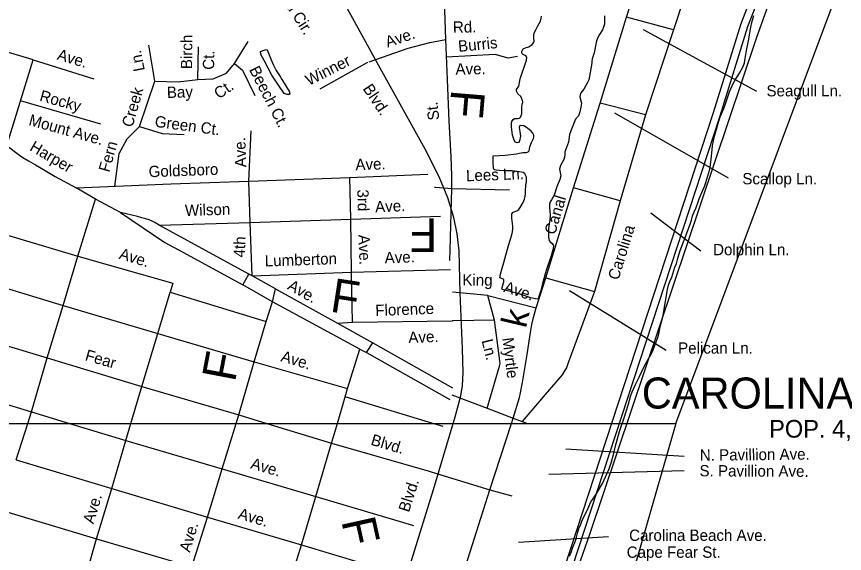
# Model space of a CAD drawing. Extents: x 1945482 to 2853149, y 66427 to 1015778.
# Drawn here: x 2332623 to 2337432, y 104605 to 107724 of the extents above; entities that cross this region are included whole.
import ezdxf

# ---------------------------------------------------------------- set-up
doc = ezdxf.new("R2010")
doc.units = 0
for name, color, linetype in [('Old_Level_10', 7, 'Continuous'), ('Old_Level_22', 7, 'Continuous'), ('Old_Level_25', 7, 'Continuous'), ('Old_Level_28', 7, 'Continuous'), ('Old_Level_35', 7, 'Continuous'), ('Old_Level_48', 7, 'Continuous'), ('Old_Level_49', 7, 'Continuous'), ('Old_Level_52', 7, 'Continuous'), ('Old_Level_6', 7, 'Continuous'), ('Old_Level_60', 7, 'Continuous'), ('Old_Level_61', 7, 'Continuous'), ('Old_Level_63', 7, 'Continuous'), ('Old_Level_9', 7, 'Continuous')]:
    doc.layers.add(name, color=color, linetype=linetype)

msp = doc.modelspace()

# ---------------------------------------------------------------- linework, layer by layer
at = {"layer": 'Old_Level_10'}
for points in [[(2336922.7, 107289.1), (2336263.8, 107646.2)], [(2336757.8, 106784.6), (2336098.8, 107163.7)], [(2336598.5, 106361.6), (2336307.5, 106581.3)], [(2336395.8, 105784.3), (2335835.8, 106130.5)], [(2336500.1, 105167.8), (2335813.9, 105211.8)], [(2336500.1, 105085.5), (2335715.1, 105063.5)], [(2336060.9, 104701.8), (2335539.4, 104668.8)]]:
    msp.add_lwpolyline(points, dxfattribs=at)
at = {"layer": 'Old_Level_25'}
msp.add_lwpolyline([(2323249.7, 105360.7), (2336452.5, 105360.7)], dxfattribs=at)
at = {"layer": 'Old_Level_28'}
msp.add_lwpolyline([(2334883.4, 104456.8), (2335044.7, 104976.4), (2335170.7, 105399), (2335204.5, 105520.5), (2335213.7, 105580.4), (2335216.8, 105655.7), (2335213.7, 105794.1), (2335199.9, 106119.9), (2335193.8, 106362.8), (2335183, 106462.7), (2335163, 106556.4), (2335127.7, 106671.7), (2335077, 106793.1), (2334995.6, 106953), (2334725.2, 107441.8), (2334479.4, 107890.6)], dxfattribs=at)
at = {"layer": 'Old_Level_35'}
for p, q in [((2336166.8, 107720.1), (2336325.6, 108220)), ((2336602.6, 108146.9), (2336439.8, 107646.8)), ((2336013.9, 107220.4), (2336166.8, 107720.1)), ((2336439.8, 107646.8), (2336166.8, 107720.1)), ((2332718.5, 107472.4), (2332130.5, 107650.4)), ((2336439.8, 107646.8), (2336276.8, 107153)), ((2332565.8, 106974.7), (2332718.5, 107472.4)), ((2332718.5, 107472.4), (2333071.7, 107362.3)), ((2334662, 107457.6), (2334384.4, 107302.9)), ((2335859, 106728.5), (2336013.9, 107220.4)), ((2336276.8, 107153), (2336013.9, 107220.4)), ((2336276.8, 107153), (2336130.1, 106653.5)), ((2333972.2, 106767.3), (2334558.2, 106789.1)), ((2334558.2, 106789.1), (2335012.5, 106809.3)), ((2334564.8, 106547.5), (2334558.2, 106789.1)), ((2333081.2, 106664.2), (2332968.4, 106728.7)), ((2333980.7, 106527.4), (2333972.2, 106767.3)), ((2335051.4, 106732.7), (2335057, 106732.3)), ((2335057, 106732.3), (2335150.8, 106725.2)), ((2335140.8, 106369), (2335150.8, 106725.2)), ((2335696.8, 106206.8), (2335859, 106728.5)), ((2336130.1, 106653.5), (2335859, 106728.5)), ((2332978.4, 106332.9), (2333081.2, 106664.2)), ((2333225.8, 106585.6), (2333081.2, 106664.2)), ((2336130.1, 106653.5), (2335979.5, 106127.7)), ((2333450.6, 106511.7), (2333980.7, 106527.4)), ((2333980.7, 106527.4), (2334564.8, 106547.5)), ((2333991.9, 106217.3), (2333980.7, 106527.4)), ((2334564.8, 106547.5), (2335086, 106564.3)), ((2334568.1, 106239.1), (2334564.8, 106547.5)), ((2332422.8, 106497.1), (2332978.4, 106332.9)), ((2333971.8, 106227.1), (2333450.6, 106511.7)), ((2335139.1, 106306.3), (2335140.8, 106369)), ((2332893.6, 106045.7), (2332978.4, 106332.9)), ((2333991.9, 106217.3), (2334568.1, 106239.1)), ((2334568.1, 106239.1), (2335143.6, 106255)), ((2334574.9, 105949.2), (2334568.1, 106239.1)), ((2332341.5, 106212.3), (2332893.6, 106045.7)), ((2333936.5, 106166.6), (2333971.8, 106227.1)), ((2333991.9, 106217.3), (2333971.8, 106227.1)), ((2334126.8, 106142.6), (2333991.9, 106217.3)), ((2335640.6, 106032.3), (2335696.8, 106206.8)), ((2335696.8, 106206.8), (2335979.5, 106127.7)), ((2334109.8, 106066.4), (2333936.5, 106166.6)), ((2334109.8, 106066.4), (2334126.8, 106142.6)), ((2334126.8, 106142.6), (2334486.9, 105942.1)), ((2333443.2, 105883.6), (2333514.8, 106122.4)), ((2333514.8, 106122.4), (2334073, 105952.1)), ((2335359.5, 106103.2), (2335155.2, 106123.1)), ((2335359.5, 106103.2), (2335640.6, 106032.3)), ((2335399, 105959.7), (2335359.5, 106103.2)), ((2334073, 105952.1), (2334109.8, 106066.4)), ((2334616.6, 105791.7), (2334109.8, 106066.4)), ((2332800.6, 105740.7), (2332893.6, 106045.7)), ((2332893.6, 106045.7), (2333443.2, 105883.6)), ((2334003, 105719.2), (2334073, 105952.1)), ((2334574.9, 105949.2), (2335152.6, 105957.1)), ((2335159.2, 105957.1), (2335152.6, 105957.1)), ((2335399, 105959.7), (2335159.2, 105957.1)), ((2332250.8, 105907.1), (2332800.6, 105740.7)), ((2334486.9, 105942.1), (2334574.9, 105949.2)), ((2334486.9, 105942.1), (2334692.3, 105828.5)), ((2333350.7, 105574.3), (2333443.2, 105883.6)), ((2333443.2, 105883.6), (2334003, 105719.2)), ((2334655.1, 105771.9), (2334692.3, 105828.5)), ((2334692.3, 105828.5), (2335155.2, 105567.1)), ((2334544.9, 105562.7), (2334616.6, 105791.7)), ((2334616.6, 105791.7), (2334655.1, 105771.9)), ((2334655.1, 105771.9), (2335139, 105499.7)), ((2332709.9, 105427.6), (2332800.6, 105740.7)), ((2332800.6, 105740.7), (2333350.7, 105574.3)), ((2333914.5, 105410.2), (2334003, 105719.2)), ((2334003, 105719.2), (2334544.9, 105562.7)), ((2332155.9, 105594.2), (2332709.9, 105427.6)), ((2333287.2, 105360.7), (2333350.7, 105574.3)), ((2333350.7, 105574.3), (2333914.5, 105410.2)), ((2334531.3, 105514.6), (2334544.9, 105562.7)), ((2335151.5, 105526.9), (2335356.4, 105449)), ((2334486.2, 105360.7), (2334531.3, 105514.6)), ((2335040.7, 105360.7), (2334531.3, 105514.6)), ((2332688.5, 105360.7), (2332709.9, 105427.6)), ((2332709.9, 105427.6), (2332930.4, 105360.7)), ((2335356.4, 105449), (2335507.1, 105390.6)), ((2333899.2, 105360.7), (2333914.5, 105410.2)), ((2333914.5, 105410.2), (2334076, 105360.7)), ((2335497.4, 105360.7), (2335507.1, 105390.6)), ((2335507.1, 105390.6), (2335559.4, 105371.3)), ((2332620.8, 105149.1), (2332688.5, 105360.7)), ((2332930.4, 105360.7), (2333257.7, 105261.5)), ((2333257.7, 105261.5), (2333287.2, 105360.7)), ((2333817.5, 105097.1), (2333899.2, 105360.7)), ((2334076, 105360.7), (2334452.3, 105245.6)), ((2334452.3, 105245.6), (2334486.2, 105360.7)), ((2335101.4, 105342.4), (2335040.7, 105360.7)), ((2335371.5, 104975), (2335497.4, 105360.7)), ((2335559.4, 105371.3), (2335591.8, 105360.7)), ((2333176.8, 104982.6), (2333257.7, 105261.5)), ((2333257.7, 105261.5), (2333817.5, 105097.1)), ((2334361.5, 104936.8), (2334452.3, 105245.6)), ((2334452.3, 105245.6), (2335020.3, 105083.6)), ((2332620.8, 105149.1), (2333176.8, 104982.6)), ((2333732.8, 104816.1), (2333817.5, 105097.1)), ((2333817.5, 105097.1), (2334361.5, 104936.8)), ((2335020.3, 105083.6), (2335031.6, 105080.3)), ((2335031.6, 105080.3), (2335371.5, 104975)), ((2333087.9, 104689.6), (2333176.8, 104982.6)), ((2333176.8, 104982.6), (2333732.8, 104816.1)), ((2335183.6, 104381), (2335371.5, 104975)), ((2335371.5, 104975), (2335499.9, 104940.7)), ((2334278.4, 104655.8), (2334361.5, 104936.8)), ((2334361.5, 104936.8), (2334923.4, 104768.6)), ((2332533.9, 104855.8), (2333087.9, 104689.6)), ((2333641.8, 104527), (2333732.8, 104816.1)), ((2333732.8, 104816.1), (2334278.4, 104655.8)), ((2334923.4, 104768.6), (2334929.4, 104766.8)), ((2333006.7, 104408.7), (2333087.9, 104689.6)), ((2333087.9, 104689.6), (2333641.8, 104527)), ((2334187.5, 104362.8), (2334278.4, 104655.8)), ((2334278.4, 104655.8), (2334838.4, 104487.6))]:
    msp.add_line(p, q, dxfattribs=at)
for points in [[(2335116, 107591.3), (2335109.6, 107821.5)], [(2334671.2, 107460.8), (2334898.4, 107541), (2335024.1, 107574.2), (2335116, 107591.3)], [(2335150.8, 106725.2), (2335152.2, 106799.4), (2335147.1, 106911.5), (2335135, 107117.1), (2335126.5, 107359.3), (2335116, 107591.3)], [(2333193.6, 106738.5), (2333218.1, 106929.4), (2333264.7, 107014.3), (2333336.8, 107086.5), (2333425.9, 107349.6), (2333392, 107557.6)], [(2333425.9, 107349.6), (2333561.6, 107345.4), (2333676.1, 107358.1), (2333680.4, 107549.1)], [(2333676.1, 107358.1), (2333765.2, 107362.3), (2333841.5, 107396.3), (2333888.2, 107451.5), (2333968.8, 107578.8)], [(2335533.7, 107491.3), (2335478.6, 107482.9), (2335402.2, 107504.1), (2335120.6, 107489)], [(2333888.2, 107451.5), (2333934.8, 107413.3), (2334006.9, 107264.7)], [(2333112.1, 107099.2), (2332645.5, 107234.5)], [(2333336.8, 107086.5), (2333468.3, 107044), (2333595.5, 107039.8)], [(2333972.2, 106767.3), (2333985.7, 107061)], [(2332565.8, 106974.7), (2332608.2, 106941.3), (2332639.9, 106918.2), (2332660.1, 106904.9), (2332692.7, 106886.2), (2332732, 106863.4), (2332779.4, 106834.8), (2332847.6, 106795.8), (2332968.4, 106728.7)], [(2332968.4, 106728.7), (2333518.2, 106752.7), (2333972.2, 106767.3)], [(2335150.8, 106725.2), (2335487, 106717.2)], [(2333450.6, 106511.7), (2333426.6, 106527.5), (2333410.6, 106535.4), (2333392.5, 106543.2), (2333374.3, 106549.1), (2333350.4, 106554.7), (2333326.1, 106562.6), (2333225.8, 106585.6)], [(2333225.8, 106585.6), (2333483.7, 106411.9), (2333588.7, 106355), (2333936.5, 106166.6)], [(2332978.4, 106332.9), (2333530.5, 106174.5), (2333514.8, 106122.4)], [(2335979.5, 106127.7), (2335899.6, 105907), (2335827.9, 105712.1), (2335818.2, 105684.2), (2335806.1, 105665.6), (2335792.5, 105643.4), (2335693.7, 105528.6), (2335559.4, 105371.3)], [(2335507.1, 105390.6), (2335543.7, 105511.2), (2335549.5, 105539), (2335553.3, 105559.2), (2335560.9, 105599.2), (2335589.3, 105761.5), (2335604.3, 105863.8), (2335609.8, 105899.8), (2335616.9, 105935.5), (2335626.4, 105976.9), (2335640.6, 106032.3)], [(2335356.4, 105449), (2335427.8, 105694), (2335431.9, 105708), (2335429.6, 105724), (2335399, 105959.7)]]:
    msp.add_lwpolyline(points, dxfattribs=at)
at = {"layer": 'Old_Level_48'}
msp.add_lwpolyline([(2337339.2, 109147.1), (2336976, 108059.5), (2336830, 107682.8), (2336669.1, 107164.5), (2335564, 103786.1), (2335393, 103428.2), (2334965.1, 102180.4), (2334744.9, 101485.2)], dxfattribs=at)
at = {"layer": 'Old_Level_49'}
msp.add_lwpolyline([(2337339.2, 109147.1), (2336976, 108059.5), (2336830, 107682.8), (2336669.1, 107164.5), (2335564, 103786.1), (2335393, 103428.2), (2334965.1, 102180.4), (2334736.2, 101306.7)], dxfattribs=at)
at = {"layer": 'Old_Level_52'}
msp.add_lwpolyline([(2332774.3, 94909.4), (2333577.6, 97883.8), (2334423, 100131.9), (2335251.5, 102714.6), (2335953.9, 104717.9), (2336921.3, 107598.4), (2338178.9, 111127.7), (2339020, 113445.2), (2339373.3, 114873.2), (2339983.2, 116868.4), (2341036.1, 119166.1)], dxfattribs=at)
at = {"layer": 'Old_Level_60'}
for points in [[(2336363, 105929.1), (2336379, 105987), (2336386.2, 106035.6), (2336404, 106137.7), (2336410.2, 106163.1), (2336418, 106185.5), (2336428.5, 106210.3), (2336447, 106267.5), (2336456.5, 106290.1), (2336463, 106312), (2336469.2, 106339.5), (2336478, 106365), (2336506.7, 106440.7), (2336533, 106512.8), (2336543, 106542.1), (2336550.2, 106567.4), (2336559.5, 106590.3), (2336570.7, 106614.2), (2336581, 106641.4), (2336589, 106665.9), (2336608.5, 106715.8), (2336618.5, 106736.6), (2336627.7, 106759.5), (2336649.7, 106838.1), (2336654.2, 106862), (2336657, 106895.6), (2336664, 106949.5), (2336666.5, 106975.2), (2336677, 107030.3), (2336700, 107110.9), (2336711, 107142.3), (2336731.5, 107190.6), (2336741.2, 107216.8), (2336756.2, 107263.7), (2336765, 107286.4), (2336786, 107335.6), (2336795.2, 107352.2), (2336822, 107395.9), (2336843, 107433.3), (2336851, 107455.7), (2336855.7, 107480), (2336863, 107527.8), (2336874.2, 107582.5), (2336888.7, 107663.5), (2336894.5, 107690.2), (2336905.2, 107729.9)], [(2336038.5, 107727.6), (2336037.5, 107712.3), (2336037.7, 107679.8), (2336033, 107662.8), (2336025.7, 107647), (2336008.7, 107619.2), (2336000.2, 107603.5), (2335993, 107587.8), (2335989.5, 107573.1), (2335978.5, 107513.7), (2335972.2, 107496.2), (2335967.2, 107477.9), (2335963, 107442.5), (2335946.5, 107357.3), (2335937.5, 107337.5), (2335919, 107302.2), (2335901.2, 107280.6), (2335897.2, 107270.2), (2335895.7, 107257.3), (2335904.5, 107220.5), (2335901, 107198.1), (2335894.5, 107171.1), (2335886.7, 107148.3), (2335870.2, 107127.5), (2335846.2, 107070.8), (2335834.2, 107038.4), (2335829.5, 106994), (2335824, 106978.2), (2335817, 106963.7), (2335808.5, 106938.4), (2335808, 106923.1), (2335806.5, 106908.2), (2335802.2, 106893.4), (2335783.5, 106859.7), (2335777.7, 106838.1), (2335785, 106799.7), (2335779.2, 106777.4), (2335762, 106735.6), (2335745.5, 106687), (2335738.7, 106672.2), (2335730, 106659.8), (2335723.2, 106648.4), (2335719.5, 106633.7), (2335718.7, 106617.8), (2335721.5, 106590.8), (2335722.2, 106571.7), (2335720.2, 106544.1), (2335712.2, 106493.4), (2335712, 106443.3), (2335716.5, 106423.1), (2335722, 106414.9), (2335734.5, 106405.7), (2335741, 106395.1), (2335740.2, 106374), (2335728, 106334.4), (2335699.5, 106248.3), (2335678, 106173.7), (2335665.5, 106126.5), (2335652.5, 106086.2), (2335650, 106082.3), (2335636.5, 106083.9), (2335610.2, 106090.9), (2335542, 106112.5), (2335443.7, 106138.1), (2335442.5, 106142.1), (2335447.5, 106164.6), (2335453.2, 106183.3), (2335454.2, 106196.8), (2335435.2, 106203.6), (2335430.5, 106206.9), (2335434.2, 106228.5), (2335443, 106263.4), (2335453.2, 106296.2), (2335479.7, 106393.8), (2335499.5, 106456.8), (2335503.2, 106474.4), (2335505.5, 106491.3), (2335504.7, 106507.3)], [(2335497.5, 107083.2), (2335497.2, 107105.3), (2335499.5, 107114.9), (2335507.2, 107126.2), (2335516.2, 107132.6), (2335536.2, 107131.9), (2335543.7, 107133.9), (2335550.5, 107140), (2335558, 107158.8), (2335558.7, 107175), (2335558.5, 107196.4), (2335560.5, 107214.7), (2335563.2, 107225.9), (2335562.7, 107236.9), (2335552, 107259.7), (2335534, 107275.5), (2335526.2, 107291.5), (2335527.5, 107300.4), (2335540.5, 107320.3), (2335549.2, 107362.8), (2335585.2, 107470.6), (2335587.5, 107487.6), (2335582, 107496.7), (2335562.5, 107505.5), (2335557.7, 107514.1), (2335557.2, 107521.6), (2335565.7, 107535.8), (2335583.7, 107543.9), (2335598, 107548.8), (2335618.5, 107562.3), (2335626.2, 107571.1), (2335629.2, 107580.8), (2335627.2, 107598), (2335627, 107615.8), (2335632, 107632.8), (2335641.5, 107651.2), (2335650.2, 107670.5), (2335658.5, 107683.4), (2335665.5, 107697.8), (2335671, 107714.3), (2335672.5, 107725.6)], [(2334207.2, 107271.5), (2334194.5, 107271.6), (2334178.2, 107277.9), (2334166, 107293.8), (2334155.7, 107307.9), (2334105.5, 107383.7), (2334084, 107424.2), (2334060.5, 107469.4), (2334041.2, 107504), (2334039.7, 107521), (2334055.5, 107527.9), (2334072.7, 107532.9), (2334078, 107530.1), (2334089.5, 107502.5), (2334102.5, 107473.2), (2334115.7, 107441.6), (2334123.2, 107425.7), (2334131, 107411.8), (2334146.2, 107386.9), (2334155.5, 107373.1), (2334163, 107359), (2334181, 107330.7), (2334194.7, 107308.1), (2334206, 107290.6), (2334210, 107277.5), (2334207.2, 107271.5)], [(2335504.7, 106507.3), (2335500.2, 106552.2), (2335500.5, 106578.1), (2335507.5, 106588), (2335529, 106594.8), (2335540.7, 106602.7), (2335549, 106615.8), (2335565.5, 106645), (2335573, 106662.8), (2335577.7, 106678.2), (2335580, 106695.5), (2335579.5, 106711.9), (2335580.5, 106743.2), (2335585.7, 106767.8), (2335584.7, 106792.1), (2335574.5, 106811.4), (2335565.5, 106818.2), (2335544.5, 106823.1), (2335501.5, 106827.1), (2335453, 106827.6), (2335429, 106829.1), (2335408.5, 106831.1), (2335396.5, 106834.6), (2335393.5, 106843.6), (2335391.2, 106875.9), (2335390.5, 106899.1), (2335392, 106914.8), (2335463.2, 106919.2), (2335526, 106926), (2335544, 106931.6), (2335563.2, 106933.9), (2335586, 106935.4), (2335595.5, 106938.3), (2335601.5, 106944.9), (2335604.2, 106966.8), (2335613.5, 106993), (2335625.7, 107015.6), (2335628.2, 107024.6), (2335627, 107035.6), (2335622.2, 107046.3), (2335612.7, 107058.2), (2335590, 107076.7), (2335568.7, 107088.7), (2335550.7, 107091.4), (2335544.7, 107088.7), (2335542.7, 107079.7), (2335545.5, 107055.8), (2335549.7, 107030), (2335544.7, 107001.9), (2335538.7, 106992.5), (2335531, 106989.8), (2335521.5, 106994.3), (2335513, 107005.4), (2335504.5, 107035.5), (2335497.5, 107083.2)], [(2335834.7, 104589.2), (2335846.7, 104615.7), (2335852.5, 104636.3), (2335869.5, 104678), (2335876, 104699.5), (2335882, 104724), (2335890, 104749.8), (2335900, 104774.7), (2335906.2, 104793.2), (2335944, 104869.2), (2335959.7, 104904.8), (2335970, 104921.2), (2335994, 104955.8), (2336014.5, 104992.3), (2336026.5, 105010.7), (2336065.2, 105097.1), (2336073.5, 105119.8), (2336078.7, 105137.9), (2336092, 105187.3), (2336099.2, 105222), (2336124.5, 105312.7), (2336139, 105354.7), (2336147.2, 105375.6), (2336151.5, 105393.8), (2336176, 105466.5), (2336190, 105516.1), (2336199.7, 105543.5), (2336218, 105586.7), (2336240.5, 105630.1), (2336268.7, 105691.2), (2336279.5, 105711.7), (2336304, 105753.9), (2336316.5, 105778.9), (2336347.5, 105859.5), (2336353.5, 105881), (2336363, 105929.1)]]:
    msp.add_lwpolyline(points, dxfattribs=at)
at = {"layer": 'Old_Level_61'}
msp.add_lwpolyline([(2333354.1, 96950.2), (2335005.7, 102164.1), (2335432.9, 103409.2), (2335602.9, 103765.1), (2336709.7, 107148.2), (2336870.5, 107665.8), (2337016.1, 108041.2), (2337379.2, 109129.5), (2337832.4, 110280.6), (2338043.6, 110707.6), (2338547.4, 112090.2), (2338556.6, 112248.9), (2338730.5, 112885.1), (2339071.1, 113627.6), (2339153.7, 113976.3), (2339143.1, 114264.6), (2339189, 114521.3), (2339178.1, 114865.4), (2339821.4, 117630.5), (2340329.7, 119005.6), (2340846, 120123.9), (2340849.5, 120157.7), (2340856.7, 120177), (2340881.5, 120453.6)], dxfattribs=at)
at = {"layer": 'Old_Level_63'}
for points in [[(2336452.5, 105360.7), (2340329.8, 115709.4), (2347995, 148689.9)], [(2336452.5, 105360.7), (2330407.8, 84355.1), (2324283.6, 66611.7), (2319636.9, 66611.7), (2318954.8, 83559.4), (2323249.7, 105360.7)]]:
    msp.add_lwpolyline(points, dxfattribs=at)

# ---------------------------------------------------------------- texts
at = {"layer": 'Old_Level_10'}
for s, height, rotation, p in [('Colonial Cir.', 65.617, 302.2561, (2334040.8, 108015.4)), ('Rd.', 65.62, 0.841, (2335157.8, 107630.1)), ('Ave.', 65.62, 18.6992, (2334777.7, 107543.3)), ('Birch ', 65.62, 89.414, (2333642.5, 107418.6)), ('Burris', 65.62, 5.7107, (2335191, 107518.7)), ('Ave.', 65.62, 343.4764, (2332854, 107475.2)), ('Ln.', 65.62, 101.2821, (2333368.1, 107412.5)), ('Ct.', 65.62, 89.414, (2333770.5, 107414.8)), ('Winner', 65.62, 26.9131, (2334321.8, 107320.5)), ('Ave.', 65.62, 1.0532, (2335173.1, 107386.4)), ('Beech Ct.', 65.62, 297.117, (2333972.1, 107416.1)), ('Rocky', 65.62, 344.5112, (2332752.2, 107235.6)), ('Creek', 65.62, 74.0171, (2333295.6, 107076.8)), ('Bay ', 65.62, 1.433, (2333496.6, 107251.2)), ('Ct.', 65.62, 34.7799, (2333798.4, 107242.5)), ('St.', 65.62, 96.6193, (2335079.3, 107125.3)), ('Mount Ave.', 65.62, 344.5112, (2332688.8, 107094.7)), ('Green Ct.', 65.62, 352.4052, (2333422.7, 107084.2)), ('Ave.', 65.62, 92.2519, (2333958.2, 106849.2)), ('Harper', 65.62, 329.7459, (2332693.7, 106949.4)), ('Fern', 65.62, 73.9575, (2333160.7, 106815.9)), ('Goldsboro', 65.62, 2.0826, (2333391, 106790.6)), ('Ave.', 65.62, 1.8708, (2334592.2, 106831.3)), ('Lees Ln.', 65.62, 2.1591, (2335235, 106767)), ('3rd', 65.62, 271.4011, (2334601.9, 106719.1)), ('Canal', 65.62, 73.0476, (2335750.4, 106452.9)), ('Wilson', 65.62, 1.6924, (2333601.7, 106565.4)), ('Ave.', 65.62, 2.6716, (2334707.1, 106586.1)), ('Carolina', 65.62, 72.824, (2336118.9, 106189.1)), ('4th', 65.62, 87.8875, (2333948.5, 106323.8)), ('Ave.', 65.62, 272.2952, (2334608.2, 106456.2)), ('Ave.', 65.62, 342.8902, (2333214.2, 106318.6)), ('Lumberton', 65.62, 1.9544, (2334065.7, 106271.9)), ('Ave.', 65.62, 1.9989, (2334762, 106290.3)), ('King', 65.62, 359.4918, (2335212.1, 106162)), ('Ave.', 65.62, 330.5498, (2334191.5, 106142.9)), ('Ave.', 65.62, 342.1793, (2335448.7, 106126.5)), ('Florence', 65.62, 2.2118, (2334708, 105984.1)), ('Ave.', 65.62, 2.2118, (2334899.8, 105827.3)), ('Myrtle', 65.62, 277.1962, (2335444.2, 105855.8)), ('Ln.', 65.62, 284.1571, (2335323.4, 105841.5)), ('Fear', 65.62, 343.7576, (2333016.2, 105728.7)), ('Ave.', 65.62, 343.3167, (2334153.5, 105722.8)), ('Blvd.', 65.62, 343.5216, (2334676.2, 105237.3)), ('N. Pavillion Ave.', 65.617, 0.6058, (2336592.1, 105143.6)), ('Ave.', 65.62, 343.6532, (2333977.9, 105100)), ('S. Pavillion Ave.', 65.617, 359.7099, (2336590.1, 105053.3)), ('Ave.', 65.62, 73.2122, (2333069.5, 104772.9)), ('Ave.', 65.62, 343.6532, (2333905, 104808.5)), ('Ave.', 65.62, 73.2122, (2333629.4, 104608.1))]:
    msp.add_text(s, height=height, rotation=rotation, dxfattribs=at).set_placement(p)
for s, p in [('Seagull Ln.', (2336979.2, 107260.6)), ('Scallop Ln.', (2336838.9, 106749.7)), ('Dolphin Ln.', (2336669.2, 106337.7)), ('Pelican Ln.', (2336465.7, 105766.1)), ('Carolina Beach Ave.', (2336181.1, 104678.1)), ('Cape Fear St.', (2336167.2, 104580))]:
    msp.add_text(s, height=65.617, dxfattribs=at).set_placement(p)
at = {"layer": 'Old_Level_22'}
for s, height, rotation, p in [('F', 196.8, 265.2379, (2335148.5, 107303.7)), ('F', 196.8, 180, (2335067.3, 106552.9)), ('F', 196.8, 351.246, (2334438.5, 106010.9)), ('k', 147.6, 76.8772, (2335581.1, 105909.2)), ('F', 196.8, 79.2248, (2333891.6, 105596.1)), ('F', 196.8, 282.5178, (2334508.7, 104794))]:
    msp.add_text(s, height=height, rotation=rotation, dxfattribs=at).set_placement(p)
at = {"layer": 'Old_Level_6'}
for rotation, p in [(303.8203, (2334631.5, 107305.4)), (71.9453, (2334901.7, 104840.6))]:
    msp.add_text('Blvd.', height=65.62, rotation=rotation, dxfattribs=at).set_placement(p)
at = {"layer": 'Old_Level_9'}
for s, height, p in [('CAROLINA BEACH', 180.446, (2336255.1, 105446.9)), ('POP. 4,690', 102.53, (2336994.5, 105278.1))]:
    msp.add_text(s, height=height, dxfattribs=at).set_placement(p)

doc.saveas('drawing.dxf')
